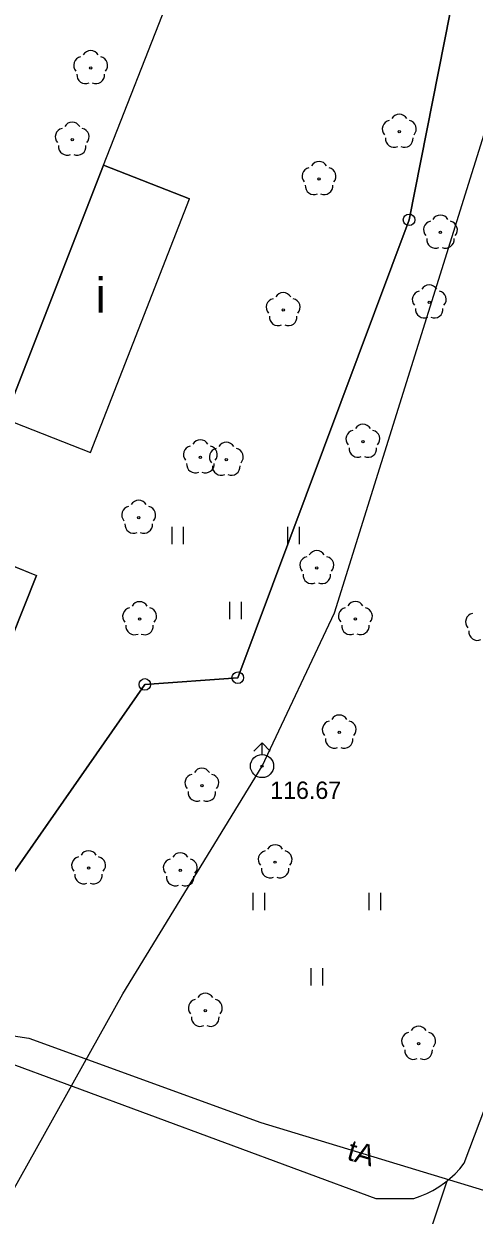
# Model space of a CAD drawing. Extents: x 6434771 to 6436222, y 5663454 to 5664782.
# Drawn here: x 6435632.6 to 6435652.1, y 5664007.2 to 5664058.6 of the extents above; entities that cross this region are included whole.
import ezdxf

# ---------------------------------------------------------------- set-up
doc = ezdxf.new("R2010")
doc.units = 0
for name, color, linetype in [('Warstwa 1', 7, 'Continuous'), ('Warstwa 10', 7, 'Continuous'), ('Warstwa 11', 7, 'Continuous'), ('Warstwa 12', 7, 'Continuous'), ('Warstwa 13', 7, 'Continuous'), ('Warstwa 18', 7, 'Continuous'), ('Warstwa 3', 7, 'Continuous'), ('Warstwa 4', 7, 'Continuous'), ('Warstwa 5', 7, 'Continuous'), ('Warstwa 6', 7, 'Continuous'), ('Warstwa 9', 7, 'Continuous')]:
    doc.layers.add(name, color=color, linetype=linetype)

msp = doc.modelspace()

# ---------------------------------------------------------------- linework, layer by layer
at = {"layer": 'Warstwa 1'}
for p, q in [((6435649.263, 5664050.158), (6435652.299, 5664065.522)), ((6435649.263, 5664050.158), (6435652.299, 5664065.522)), ((6435641.864, 5664030.387), (6435649.263, 5664050.158)), ((6435641.864, 5664030.387), (6435649.263, 5664050.158)), ((6435627.073, 5664014.655), (6435637.85, 5664030.095)), ((6435627.073, 5664014.655), (6435637.85, 5664030.095)), ((6435637.85, 5664030.095), (6435641.864, 5664030.387)), ((6435637.85, 5664030.095), (6435641.864, 5664030.387))]:
    msp.add_line(p, q, dxfattribs=at)
msp.add_lwpolyline([(6435636.071, 5664052.517), (6435631.798, 5664041.558), (6435635.511, 5664040.104), (6435639.784, 5664051.063)], close=True, dxfattribs=at)
at = {"layer": 'Warstwa 10'}
for centre in [(6435649.263, 5664050.158), (6435649.263, 5664050.158), (6435641.864, 5664030.387), (6435641.864, 5664030.387), (6435637.85, 5664030.095), (6435637.85, 5664030.095)]:
    msp.add_circle(centre, 0.25, dxfattribs=at)
at = {"layer": 'Warstwa 11'}
for centre in [(6435635.512, 5664056.714), (6435634.714, 5664053.624), (6435648.839, 5664053.964), (6435645.375, 5664051.925), (6435650.617, 5664049.612), (6435650.134, 5664046.599), (6435643.826, 5664046.264), (6435647.268, 5664040.582), (6435640.249, 5664039.907), (6435641.368, 5664039.803), (6435637.587, 5664037.299), (6435645.278, 5664035.125), (6435637.624, 5664032.918), (6435646.945, 5664032.926), (6435646.246, 5664028.024), (6435640.314, 5664025.73), (6435643.478, 5664022.421), (6435635.421, 5664022.165), (6435639.38, 5664022.074), (6435640.463, 5664016.008), (6435649.674, 5664014.583)]:
    msp.add_circle(centre, 0.05, dxfattribs=at)
for centre, start, end in [((6435635.512, 5664057.089), 30.1471, 149.8529), ((6435635.155, 5664056.83), 102.1471, 221.8529), ((6435635.869, 5664056.83), 318.1471, 77.8529), ((6435635.292, 5664056.411), 174.1471, 293.8529), ((6435635.732, 5664056.411), 246.1471, 5.8529), ((6435648.839, 5664054.339), 30.1471, 149.8529), ((6435634.714, 5664053.999), 30.1471, 149.8529), ((6435648.482, 5664054.08), 102.1471, 221.8529), ((6435649.196, 5664054.08), 318.1471, 77.8529), ((6435634.357, 5664053.74), 102.1471, 221.8529), ((6435635.071, 5664053.74), 318.1471, 77.8529), ((6435648.619, 5664053.661), 174.1471, 293.8529), ((6435649.059, 5664053.661), 246.1471, 5.8529), ((6435634.494, 5664053.321), 174.1471, 293.8529), ((6435634.934, 5664053.321), 246.1471, 5.8529), ((6435645.375, 5664052.3), 30.1471, 149.8529), ((6435645.018, 5664052.041), 102.1471, 221.8529), ((6435645.732, 5664052.041), 318.1471, 77.8529), ((6435645.155, 5664051.622), 174.1471, 293.8529), ((6435645.595, 5664051.622), 246.1471, 5.8529), ((6435650.26, 5664049.728), 102.1471, 221.8529), ((6435650.617, 5664049.987), 30.1471, 149.8529), ((6435650.974, 5664049.728), 318.1471, 77.8529), ((6435650.397, 5664049.309), 174.1471, 293.8529), ((6435650.837, 5664049.309), 246.1471, 5.8529), ((6435643.826, 5664046.639), 30.1471, 149.8529), ((6435649.777, 5664046.715), 102.1471, 221.8529), ((6435650.134, 5664046.974), 30.1471, 149.8529), ((6435650.491, 5664046.715), 318.1471, 77.8529), ((6435643.469, 5664046.38), 102.1471, 221.8529), ((6435644.183, 5664046.38), 318.1471, 77.8529), ((6435643.606, 5664045.961), 174.1471, 293.8529), ((6435644.046, 5664045.961), 246.1471, 5.8529), ((6435649.914, 5664046.296), 174.1471, 293.8529), ((6435650.354, 5664046.296), 246.1471, 5.8529), ((6435647.268, 5664040.957), 30.1471, 149.8529), ((6435646.911, 5664040.698), 102.1471, 221.8529), ((6435647.625, 5664040.698), 318.1471, 77.8529), ((6435639.892, 5664040.023), 102.1471, 221.8529), ((6435640.249, 5664040.282), 30.1471, 149.8529), ((6435641.011, 5664039.919), 102.1471, 221.8529), ((6435640.606, 5664040.023), 318.1471, 77.8529), ((6435641.368, 5664040.178), 30.1471, 149.8529), ((6435641.725, 5664039.919), 318.1471, 77.8529), ((6435647.048, 5664040.279), 174.1471, 293.8529), ((6435647.488, 5664040.279), 246.1471, 5.8529), ((6435640.029, 5664039.604), 174.1471, 293.8529), ((6435640.469, 5664039.604), 246.1471, 5.8529), ((6435641.148, 5664039.5), 174.1471, 293.8529), ((6435641.588, 5664039.5), 246.1471, 5.8529), ((6435637.23, 5664037.415), 102.1471, 221.8529), ((6435637.587, 5664037.674), 30.1471, 149.8529), ((6435637.944, 5664037.415), 318.1471, 77.8529), ((6435637.367, 5664036.996), 174.1471, 293.8529), ((6435637.807, 5664036.996), 246.1471, 5.8529), ((6435644.921, 5664035.241), 102.1471, 221.8529), ((6435645.278, 5664035.5), 30.1471, 149.8529), ((6435645.635, 5664035.241), 318.1471, 77.8529), ((6435645.058, 5664034.822), 174.1471, 293.8529), ((6435645.498, 5664034.822), 246.1471, 5.8529), ((6435637.624, 5664033.293), 30.1471, 149.8529), ((6435646.945, 5664033.301), 30.1471, 149.8529), ((6435637.267, 5664033.034), 102.1471, 221.8529), ((6435637.981, 5664033.034), 318.1471, 77.8529), ((6435646.588, 5664033.042), 102.1471, 221.8529), ((6435647.302, 5664033.042), 318.1471, 77.8529), ((6435652.078, 5664032.791), 102.1471, 221.8529), ((6435637.404, 5664032.615), 174.1471, 293.8529), ((6435637.844, 5664032.615), 246.1471, 5.8529), ((6435646.725, 5664032.623), 174.1471, 293.8529), ((6435647.165, 5664032.623), 246.1471, 5.8529), ((6435652.215, 5664032.372), 174.1471, 293.8529), ((6435645.889, 5664028.14), 102.1471, 221.8529), ((6435646.246, 5664028.399), 30.1471, 149.8529), ((6435646.603, 5664028.14), 318.1471, 77.8529), ((6435646.026, 5664027.721), 174.1471, 293.8529), ((6435646.466, 5664027.721), 246.1471, 5.8529), ((6435640.314, 5664026.105), 30.1471, 149.8529), ((6435639.957, 5664025.846), 102.1471, 221.8529), ((6435640.671, 5664025.846), 318.1471, 77.8529), ((6435640.094, 5664025.427), 174.1471, 293.8529), ((6435640.534, 5664025.427), 246.1471, 5.8529), ((6435635.421, 5664022.54), 30.1471, 149.8529), ((6435639.38, 5664022.449), 30.1471, 149.8529), ((6435643.121, 5664022.537), 102.1471, 221.8529), ((6435643.478, 5664022.796), 30.1471, 149.8529), ((6435643.835, 5664022.537), 318.1471, 77.8529), ((6435635.064, 5664022.281), 102.1471, 221.8529), ((6435635.778, 5664022.281), 318.1471, 77.8529), ((6435639.023, 5664022.19), 102.1471, 221.8529), ((6435639.737, 5664022.19), 318.1471, 77.8529), ((6435635.201, 5664021.862), 174.1471, 293.8529), ((6435635.641, 5664021.862), 246.1471, 5.8529), ((6435639.16, 5664021.771), 174.1471, 293.8529), ((6435639.6, 5664021.771), 246.1471, 5.8529), ((6435643.258, 5664022.118), 174.1471, 293.8529), ((6435643.698, 5664022.118), 246.1471, 5.8529), ((6435640.463, 5664016.383), 30.1471, 149.8529), ((6435640.106, 5664016.124), 102.1471, 221.8529), ((6435640.82, 5664016.124), 318.1471, 77.8529), ((6435640.243, 5664015.705), 174.1471, 293.8529), ((6435640.683, 5664015.705), 246.1471, 5.8529), ((6435649.317, 5664014.699), 102.1471, 221.8529), ((6435649.674, 5664014.958), 30.1471, 149.8529), ((6435650.031, 5664014.699), 318.1471, 77.8529), ((6435649.454, 5664014.28), 174.1471, 293.8529), ((6435649.894, 5664014.28), 246.1471, 5.8529)]:
    msp.add_arc(centre, 0.375, start, end, dxfattribs=at)
at = {"layer": 'Warstwa 12'}
for points in [[(6435582.719, 5663940.386), (6435583.058, 5663940.858), (6435587.129, 5663946.051), (6435600.915, 5663965.473), (6435608.239, 5663975.58), (6435615.226, 5663986.009), (6435624.817, 5663998.366), (6435631.081, 5664006.35), (6435636.894, 5664016.742), (6435642.911, 5664026.57), (6435646.036, 5664033.181), (6435654.09, 5664058.927)], [(6435555.255, 5664051.525), (6435562.025, 5664047.445), (6435578.931, 5664037.818), (6435586.976, 5664033.455), (6435587.223, 5664033.348), (6435587.471, 5664033.241), (6435597.711, 5664028.805), (6435622.04, 5664018.31), (6435626.534, 5664016.25), (6435627.943, 5664015.575), (6435632.842, 5664014.825), (6435642.86, 5664011.184), (6435654.757, 5664007.565), (6435659.258, 5664006.357), (6435669.937, 5664002.805), (6435675.687, 5664000.806), (6435678.192, 5663999.08), (6435678.257, 5663998.996)]]:
    msp.add_lwpolyline(points, dxfattribs=at)
at = {"layer": 'Warstwa 18'}
msp.add_lwpolyline([(6435629.395, 5664036.327), (6435633.167, 5664034.802), (6435628.845, 5664023.944), (6435625.084, 5664025.459), (6435629.395, 5664036.327)], dxfattribs=at)
at = {"layer": 'Warstwa 4'}
for points in [[(6435642.557, 5664027.216), (6435642.911, 5664027.57)], [(6435643.265, 5664027.216), (6435642.911, 5664027.57)], [(6435642.911, 5664027.07), (6435642.911, 5664027.57)]]:
    msp.add_lwpolyline(points, dxfattribs=at)
msp.add_circle((6435642.911, 5664026.57), 0.5, dxfattribs=at)
at = {"layer": 'Warstwa 5'}
for p, q in [((6435636.071, 5664052.517), (6435644.121, 5664073.163)), ((6435636.071, 5664052.517), (6435644.121, 5664073.163)), ((6435631.798, 5664041.558), (6435636.071, 5664052.517)), ((6435636.071, 5664052.517), (6435639.784, 5664051.063)), ((6435635.511, 5664040.104), (6435639.784, 5664051.063)), ((6435631.798, 5664041.558), (6435635.511, 5664040.104)), ((6435639.024, 5664036.157), (6435639.024, 5664036.907)), ((6435639.524, 5664036.157), (6435639.524, 5664036.907)), ((6435644.024, 5664036.157), (6435644.024, 5664036.907)), ((6435644.524, 5664036.157), (6435644.524, 5664036.907)), ((6435629.395, 5664036.327), (6435633.167, 5664034.802)), ((6435628.845, 5664023.944), (6435633.167, 5664034.802)), ((6435641.524, 5664032.907), (6435641.524, 5664033.657)), ((6435642.024, 5664032.907), (6435642.024, 5664033.657)), ((6435651.641, 5664009.419), (6435656.518, 5664022.38)), ((6435642.536, 5664020.351), (6435642.536, 5664021.101)), ((6435643.036, 5664020.351), (6435643.036, 5664021.101)), ((6435647.536, 5664020.351), (6435647.536, 5664021.101)), ((6435648.036, 5664020.351), (6435648.036, 5664021.101)), ((6435645.036, 5664017.101), (6435645.036, 5664017.851)), ((6435645.536, 5664017.101), (6435645.536, 5664017.851)), ((6435627.592, 5664015.388), (6435647.823, 5664007.905)), ((6435651.453, 5664009.185), (6435651.641, 5664009.419)), ((6435651.029, 5664008.762), (6435651.248, 5664008.966)), ((6435651.248, 5664008.966), (6435651.453, 5664009.185)), ((6435650.292, 5664008.249), (6435650.55, 5664008.403)), ((6435650.55, 5664008.403), (6435650.796, 5664008.574)), ((6435650.796, 5664008.574), (6435650.912, 5664008.668)), ((6435650.912, 5664008.668), (6435651.029, 5664008.762)), ((6435647.823, 5664007.905), (6435649.463, 5664007.905)), ((6435649.463, 5664007.905), (6435649.747, 5664008)), ((6435649.747, 5664008), (6435650.024, 5664008.115)), ((6435650.024, 5664008.115), (6435650.292, 5664008.249))]:
    msp.add_line(p, q, dxfattribs=at)
at = {"layer": 'Warstwa 6'}
for points in [[(6435363.609, 5664077.113), (6435387.426, 5664119.857), (6435413.31, 5664105.924), (6435427.196, 5664098.076), (6435493.063, 5664060.99), (6435506.96, 5664053.173), (6435525.231, 5664042.382), (6435541.744, 5664033.383), (6435549.389, 5664047.071), (6435585.542, 5664026.395), (6435623.165, 5664009.022), (6435627.073, 5664014.655), (6435637.85, 5664030.095), (6435641.864, 5664030.387), (6435649.263, 5664050.158), (6435652.299, 5664065.522)], [(6435652.299, 5664065.522), (6435649.263, 5664050.158), (6435641.864, 5664030.387), (6435637.85, 5664030.095), (6435627.073, 5664014.655), (6435623.165, 5664009.022), (6435603.636, 5663981.906), (6435579.487, 5663948.005), (6435575.72, 5663942.78), (6435502.484, 5663841.227)]]:
    msp.add_lwpolyline(points, dxfattribs=at)
msp.add_circle((6435642.911, 5664026.57), 0.045, dxfattribs=at)
at = {"layer": 'Warstwa 9'}
for p, q in [((6435651.641, 5664009.419), (6435656.518, 5664022.38)), ((6435627.592, 5664015.388), (6435647.823, 5664007.905)), ((6435651.453, 5664009.185), (6435651.641, 5664009.419)), ((6435651.029, 5664008.762), (6435651.248, 5664008.966)), ((6435651.248, 5664008.966), (6435651.453, 5664009.185)), ((6435647.214, 5663997.707), (6435650.912, 5664008.668)), ((6435647.214, 5663997.707), (6435650.912, 5664008.668)), ((6435650.292, 5664008.249), (6435650.55, 5664008.403)), ((6435650.55, 5664008.403), (6435650.796, 5664008.574)), ((6435650.796, 5664008.574), (6435650.912, 5664008.668)), ((6435650.912, 5664008.668), (6435651.029, 5664008.762)), ((6435647.823, 5664007.905), (6435649.463, 5664007.905)), ((6435649.463, 5664007.905), (6435649.747, 5664008)), ((6435649.747, 5664008), (6435650.024, 5664008.115)), ((6435650.024, 5664008.115), (6435650.292, 5664008.249))]:
    msp.add_line(p, q, dxfattribs=at)

# ---------------------------------------------------------------- texts
at = {"layer": 'Warstwa 13'}
msp.add_text('tA', height=0.9, rotation=343.7747, dxfattribs=at).set_placement((6435646.534, 5664009.591))
at = {"layer": 'Warstwa 3'}
msp.add_text('i', height=1.5, dxfattribs=at).set_placement((6435635.725, 5664046.151))
at = {"layer": 'Warstwa 6'}
msp.add_text('116.67', height=0.75, dxfattribs=at).set_placement((6435643.263, 5664025.151))

doc.saveas('drawing.dxf')
